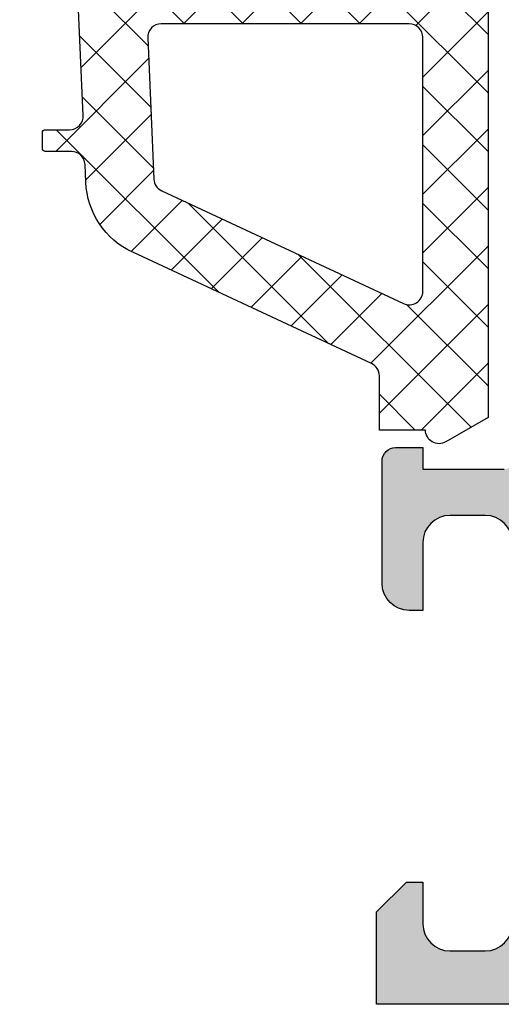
# Model space of a CAD drawing. Header units: millimetres. Extents: x 247761 to 294611, y 172579 to 236863.
# Tile 486 of 596: x 262377 to 262395, y 198208 to 198244. Entities that reach past the tile are written whole.
import ezdxf

# ---------------------------------------------------------------- set-up
doc = ezdxf.new("R2010")
doc.units = ezdxf.units.MM
doc.layers.add('FASÁDA DETAILNÍ', color=4, linetype='Continuous')
doc.layers.add('NOVA', color=240, linetype='Continuous')

# ---------------------------------------------------------------- blocks, each defined once
blk = doc.blocks.new('A$C69D17D4D')
at = {"layer": 'FASÁDA DETAILNÍ'}
h = blk.add_hatch(dxfattribs=at)
h.set_pattern_fill('ANSI37', color=256, scale=0.48, angle=270, style=0)
h.set_pattern_definition([(315, (-12254.48946601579, 24886.81811234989), (1.077630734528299, 1.077630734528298), []), (44.99999999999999, (-12254.48946601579, 24886.81811234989), (-1.077630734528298, 1.077630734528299), [])])
edge = h.paths.add_edge_path(flags=16)
edge.add_line((-12253.82517201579, 24890.2193893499), (-12252.43231801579, 24890.1196453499))
edge.add_arc((-12252.38946052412, 24890.71811226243), 0.599999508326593, 265.9039194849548, 360.0000083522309)
edge.add_arc((-12252.38946052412, 24890.71811243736), 0.5999995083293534, 359.9999916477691, 454.0960805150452)
edge.add_line((-12252.43231801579, 24891.3165793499), (-12253.82517201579, 24891.21683534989))
edge.add_arc((-12253.78945753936, 24890.7181123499), 0.5000001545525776, 94.09606440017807, 265.9039355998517)
edge = h.paths.add_edge_path(flags=16)
edge.add_arc((-12256.98946564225, 24892.31810897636), 0.4999996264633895, 269.9999571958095, 360.0000428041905)
edge.add_line((-12256.48946601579, 24892.31810934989), (-12256.48946601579, 24895.91179434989))
edge.add_arc((-12256.98946634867, 24895.9117943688), 0.5000003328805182, 359.9999978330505, 473.2180266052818)
edge.add_line((-12257.18658201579, 24896.3713003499), (-12263.51768401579, 24893.65542234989))
edge.add_arc((-12263.32056809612, 24893.19591700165), 0.4999998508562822, 113.218081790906, 182.5001106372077)
edge.add_line((-12263.82009201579, 24893.1741063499), (-12263.78176601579, 24892.29629934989))
edge.add_arc((-12263.28224240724, 24892.31810883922), 0.4999994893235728, 182.4999791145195, 270.0000448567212)
edge.add_line((-12263.28224201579, 24891.81810934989), (-12256.98946601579, 24891.81810934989))
edge = h.paths.add_edge_path(flags=16)
edge.add_line((-12262.39762801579, 24866.7641903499), (-12253.50077501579, 24862.61552034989))
edge.add_arc((-12253.28946587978, 24863.06867409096), 0.4999998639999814, 244.9999920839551, 360.0000296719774)
edge.add_line((-12252.78946601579, 24863.0686743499), (-12252.78946601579, 24872.4181093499))
edge.add_arc((-12253.28946564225, 24872.41810972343), 0.4999996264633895, 359.9999571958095, 450.0000428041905)
edge.add_line((-12253.28946601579, 24872.9181093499), (-12262.41338901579, 24872.9181093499))
edge.add_arc((-12262.41338884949, 24872.41810928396), 0.5000000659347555, 90.00001905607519, 182.5000272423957)
edge.add_line((-12262.91291301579, 24872.39629934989), (-12262.68584301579, 24867.1955353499))
edge.add_arc((-12262.18631760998, 24867.2173450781), 0.5000012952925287, 182.4999974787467, 244.9999080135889)
edge = h.paths.add_edge_path(flags=16)
edge.add_arc((-12253.28946564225, 24875.61810897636), 0.4999996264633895, 269.9999571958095, 360.0000428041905)
edge.add_line((-12252.78946601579, 24875.61810934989), (-12252.78946601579, 24882.81810934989))
edge.add_arc((-12253.28946564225, 24882.81810972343), 0.4999996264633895, 359.9999571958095, 450.0000428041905)
edge.add_line((-12253.28946601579, 24883.31810934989), (-12254.48946601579, 24883.31810934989))
edge.add_arc((-12254.48946750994, 24885.31810785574), 1.99999850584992, 179.9999571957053, 270.0000428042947, ccw=False)
edge.add_line((-12256.48946601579, 24885.31810934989), (-12256.48946601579, 24889.11810934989))
edge.add_arc((-12256.98946564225, 24889.11810972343), 0.4999996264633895, 359.9999571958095, 450.0000428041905)
edge.add_line((-12256.98946601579, 24889.61810934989), (-12263.14252701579, 24889.61810934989))
edge.add_arc((-12263.14252684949, 24889.11810928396), 0.5000000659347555, 90.00001905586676, 182.5000272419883)
edge.add_line((-12263.64205101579, 24889.09629934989), (-12263.40191601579, 24883.59629934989))
edge.add_arc((-12262.90239240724, 24883.61810883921), 0.4999994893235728, 182.4999791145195, 270.0000448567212)
edge.add_line((-12262.90239201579, 24883.11810934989), (-12257.58946601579, 24883.11810934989))
edge.add_arc((-12257.58946601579, 24882.01810934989), 1.099999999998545, -90, 90, ccw=False)
edge.add_line((-12257.58946601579, 24880.9181093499), (-12262.76267701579, 24880.9181093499))
edge.add_arc((-12262.76267684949, 24880.41810928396), 0.5000000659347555, 90.00001905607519, 182.5000272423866)
edge.add_line((-12263.26220101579, 24880.39629934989), (-12263.05262801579, 24875.59629934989))
edge.add_arc((-12262.55310440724, 24875.61810883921), 0.49999948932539, 182.4999791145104, 270.0000448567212)
edge.add_line((-12262.55310401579, 24875.11810934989), (-12253.28946601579, 24875.11810934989))
edge = h.paths.add_edge_path()
edge.add_line((-12254.67592301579, 24860.40505634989), (-12263.46378901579, 24864.50290534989))
edge.add_ellipse((-12262.19593152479, 24867.22183071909), major_axis=(-3.000002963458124, 0), ratio=1, start_angle=2.5000588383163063, end_angle=64.99996937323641, ccw=False)
edge.add_line((-12265.19307901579, 24867.09096934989), (-12265.22141301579, 24867.73991934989))
edge.add_ellipse((-12265.72093662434, 24867.71810986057), major_axis=(-0.4999994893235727, 0), ratio=1, start_angle=182.4999791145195, end_angle=270.0000448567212)
edge.add_line((-12265.72093701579, 24868.21810934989), (-12266.68946601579, 24868.21810934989))
edge.add_ellipse((-12266.6894660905, 24868.31810927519), major_axis=(-0.09999992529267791, 0), ratio=1, start_angle=-4.280335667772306e-05, end_angle=90.00004280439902, ccw=False)
edge.add_line((-12266.78946601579, 24868.31810934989), (-12266.78946601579, 24868.9181093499))
edge.add_ellipse((-12266.6894660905, 24868.9181094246), major_axis=(-0.09999992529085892, 0), ratio=1, start_angle=-90.00004280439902, end_angle=4.280335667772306e-05, ccw=False)
edge.add_line((-12266.68946601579, 24869.01810934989), (-12265.78642801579, 24869.01810934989))
edge.add_ellipse((-12265.78642818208, 24869.51810941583), major_axis=(-0.5000000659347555, 0), ratio=1, start_angle=90.00001905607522, end_angle=182.5000272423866)
edge.add_line((-12265.28690401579, 24869.5399193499), (-12265.68074201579, 24878.4402133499))
edge.add_ellipse((-12266.18025329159, 24878.41810924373), major_axis=(-0.5000001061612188, 0), ratio=1, start_angle=182.533769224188, end_angle=270.000082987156)
edge.add_line((-12266.18025401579, 24878.9181093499), (-12266.78946601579, 24878.9181093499))
edge.add_ellipse((-12266.78946609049, 24879.01810927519), major_axis=(-0.09999992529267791, 0), ratio=1, start_angle=-4.280335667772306e-05, end_angle=90.00004280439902, ccw=False)
edge.add_line((-12266.88946601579, 24879.01810934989), (-12266.88946601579, 24879.61810934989))
edge.add_ellipse((-12266.78946609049, 24879.6181094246), major_axis=(-0.0999999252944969, 0), ratio=1, start_angle=-90.00004280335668, end_angle=4.280335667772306e-05, ccw=False)
edge.add_line((-12266.78946601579, 24879.71810934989), (-12266.25990401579, 24879.71810934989))
edge.add_ellipse((-12266.25990371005, 24880.21810984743), major_axis=(-0.5000004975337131, 0), ratio=1, start_angle=89.99996496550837, end_angle=182.5336979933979)
edge.add_line((-12265.76039201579, 24880.24021334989), (-12266.27104801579, 24891.7804383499))
edge.add_ellipse((-12266.77057261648, 24891.75862881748), major_axis=(-0.5000004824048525, 0), ratio=1, start_angle=182.4999790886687, end_angle=273.2170573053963)
edge.add_line((-12266.79863201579, 24892.2578413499), (-12271.93237501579, 24891.96927834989))
edge.add_ellipse((-12271.81681959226, 24891.55886034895), major_axis=(-0.4263754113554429, 0), ratio=1, start_angle=-74.27514552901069, end_angle=69.24102762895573)
edge.add_line((-12271.96794301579, 24891.16016534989), (-12271.73534001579, 24891.1614053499))
edge.add_line((-12271.73534001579, 24891.1614053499), (-12269.85276101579, 24891.45954334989))
edge.add_line((-12269.85276101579, 24891.45954334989), (-12267.00347601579, 24891.05911734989))
edge.add_ellipse((-12267.04522661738, 24890.76203675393), major_axis=(-0.2999999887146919, 0), ratio=1, start_angle=145.4022536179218, end_angle=262.00025595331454, ccw=False)
edge.add_ellipse((-12269.26779770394, 24892.2951501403), major_axis=(-3.00004793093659, 0), ratio=1, start_angle=71.99157541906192, end_angle=145.4023587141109, ccw=False)
edge.add_line((-12270.19528301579, 24889.44207134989), (-12272.45017401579, 24890.0756473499))
edge.add_ellipse((-12272.2892444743, 24890.85085985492), major_axis=(-0.7917403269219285, 0), ratio=1, start_angle=6.798346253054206, end_angle=78.27231020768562, ccw=False)
edge.add_line((-12273.07541801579, 24890.75713734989), (-12273.07663901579, 24891.81534734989))
edge.add_ellipse((-12271.89755279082, 24891.68622310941), major_axis=(-1.18613548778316, 0), ratio=1, start_angle=288.6555764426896, end_angle=353.7503218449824, ccw=False)
edge.add_line((-12272.27697201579, 24892.81003734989), (-12269.03563201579, 24893.90437034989))
edge.add_line((-12269.03563201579, 24893.90437034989), (-12260.98583701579, 24896.79414834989))
edge.add_line((-12260.98583701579, 24896.79414834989), (-12251.08796001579, 24901.12695734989))
edge.add_ellipse((-12250.88968994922, 24900.66794836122), major_axis=(-0.5000002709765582, 0), ratio=1, start_angle=180.0665763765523, end_angle=293.36204948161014, ccw=False)
edge.add_line((-12250.38969001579, 24900.6685293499), (-12250.38905501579, 24900.12182834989))
edge.add_ellipse((-12250.88905512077, 24900.12124807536), major_axis=(-0.5000004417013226, 0), ratio=1, start_angle=113.9208245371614, end_angle=180.0664945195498, ccw=False)
edge.add_line((-12250.68631801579, 24899.66419434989), (-12253.89032101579, 24898.2624383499))
edge.add_ellipse((-12253.48946667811, 24897.34629727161), major_axis=(-0.9999993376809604, 0), ratio=1, start_angle=-66.36838527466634, end_angle=5.281039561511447e-05)
edge.add_line((-12254.48946601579, 24897.34629634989), (-12254.48946601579, 24892.1183543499))
edge.add_line((-12254.48946601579, 24892.1183543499), (-12252.68998701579, 24892.1183453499))
edge.add_line((-12252.68998701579, 24892.1183453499), (-12252.55204501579, 24892.63314634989))
edge.add_ellipse((-12252.2748909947, 24892.51838109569), major_axis=(-0.2999756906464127, 0), ratio=1, start_angle=247.49643330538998, end_angle=337.5062997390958, ccw=False)
edge.add_line((-12252.16007801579, 24892.7955153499), (-12250.88995101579, 24891.94634834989))
edge.add_ellipse((-12251.38967178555, 24891.08048416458), major_axis=(-0.9997207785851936, 0), ratio=1, start_angle=179.9923881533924, end_angle=240.00923930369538, ccw=False)
edge.add_line((-12250.38995101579, 24891.08035134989), (-12250.38998201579, 24890.35599034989))
edge.add_ellipse((-12251.38971984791, 24890.35619840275), major_axis=(-0.9997378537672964, 0), ratio=1, start_angle=119.99132494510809, end_angle=179.9880763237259, ccw=False)
edge.add_line((-12250.88998201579, 24889.4903243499), (-12252.16007801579, 24888.6411573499))
edge.add_ellipse((-12252.27488990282, 24888.91830484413), major_axis=(-0.2999875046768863, 0), ratio=1, start_angle=22.498603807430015, end_angle=112.50240617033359, ccw=False)
edge.add_line((-12252.55204501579, 24888.8035113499), (-12252.69001701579, 24889.31832734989))
edge.add_line((-12252.69001701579, 24889.31832734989), (-12254.48946601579, 24889.31833534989))
edge.add_line((-12254.48946601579, 24889.31833534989), (-12254.48946601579, 24886.1181083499))
edge.add_ellipse((-12254.18946623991, 24886.11810812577), major_axis=(-0.2999997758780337, 0), ratio=1, start_angle=-4.280474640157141e-05, end_angle=90.00004280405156)
edge.add_line((-12254.18946601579, 24885.81810834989), (-12250.88947001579, 24885.81810834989))
edge.add_ellipse((-12250.88946964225, 24885.31810872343), major_axis=(-0.4999996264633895, 0), ratio=1, start_angle=179.9999571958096, end_angle=270.0000428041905, ccw=False)
edge.add_line((-12250.38947001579, 24885.31810834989), (-12250.38947001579, 24858.42048634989))
edge.add_line((-12250.38947001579, 24858.42048634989), (-12251.93986201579, 24857.5253683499))
edge.add_ellipse((-12252.18986210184, 24857.95838090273), major_axis=(-0.4999999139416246, 0), ratio=1, start_angle=6.335059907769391e-05, end_angle=120.0000170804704, ccw=False)
edge.add_line((-12252.68986201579, 24857.95838034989), (-12254.38723301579, 24857.95838034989))
edge.add_line((-12254.38723301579, 24857.95838034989), (-12254.38723301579, 24859.95190234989))
edge.add_ellipse((-12254.88723327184, 24859.95190269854), major_axis=(-0.500000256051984, 0), ratio=1, start_angle=179.9999600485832, end_angle=244.9998714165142)
h = blk.add_hatch(dxfattribs=at)
h.set_pattern_fill('ANSI37', color=256, scale=0.48, angle=270, style=0)
h.set_pattern_definition([(315, (-12254.4894658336, 24886.81811234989), (1.077630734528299, 1.077630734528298), []), (44.99999999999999, (-12254.4894658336, 24886.81811234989), (-1.077630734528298, 1.077630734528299), [])])
edge = h.paths.add_edge_path(flags=16)
edge.add_line((-12253.8251718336, 24890.2193893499), (-12252.4323178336, 24890.1196453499))
edge.add_arc((-12252.38946034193, 24890.71811226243), 0.599999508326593, 265.9039194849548, 360.0000083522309)
edge.add_arc((-12252.38946034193, 24890.71811243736), 0.5999995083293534, 359.9999916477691, 454.0960805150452)
edge.add_line((-12252.4323178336, 24891.3165793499), (-12253.8251718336, 24891.21683534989))
edge.add_arc((-12253.78945735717, 24890.7181123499), 0.5000001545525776, 94.09606440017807, 265.9039355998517)
edge = h.paths.add_edge_path(flags=16)
edge.add_arc((-12256.98946546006, 24892.31810897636), 0.4999996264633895, 269.9999571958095, 360.0000428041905)
edge.add_line((-12256.4894658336, 24892.31810934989), (-12256.4894658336, 24895.91179434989))
edge.add_arc((-12256.98946616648, 24895.9117943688), 0.5000003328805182, 359.9999978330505, 473.2180266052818)
edge.add_line((-12257.1865818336, 24896.3713003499), (-12263.5176838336, 24893.65542234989))
edge.add_arc((-12263.32056791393, 24893.19591700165), 0.4999998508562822, 113.218081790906, 182.5001106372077)
edge.add_line((-12263.8200918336, 24893.1741063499), (-12263.7817658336, 24892.29629934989))
edge.add_arc((-12263.28224222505, 24892.31810883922), 0.4999994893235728, 182.4999791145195, 270.0000448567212)
edge.add_line((-12263.2822418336, 24891.81810934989), (-12256.9894658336, 24891.81810934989))
edge = h.paths.add_edge_path(flags=16)
edge.add_line((-12262.3976278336, 24866.7641903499), (-12253.5007748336, 24862.61552034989))
edge.add_arc((-12253.2894656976, 24863.06867409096), 0.4999998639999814, 244.9999920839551, 360.0000296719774)
edge.add_line((-12252.7894658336, 24863.0686743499), (-12252.7894658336, 24872.4181093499))
edge.add_arc((-12253.28946546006, 24872.41810972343), 0.4999996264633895, 359.9999571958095, 450.0000428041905)
edge.add_line((-12253.2894658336, 24872.9181093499), (-12262.4133888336, 24872.9181093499))
edge.add_arc((-12262.4133886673, 24872.41810928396), 0.5000000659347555, 90.00001905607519, 182.5000272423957)
edge.add_line((-12262.9129128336, 24872.39629934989), (-12262.6858428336, 24867.1955353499))
edge.add_arc((-12262.18631742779, 24867.2173450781), 0.5000012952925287, 182.4999974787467, 244.9999080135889)
edge = h.paths.add_edge_path(flags=16)
edge.add_arc((-12253.28946546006, 24875.61810897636), 0.4999996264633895, 269.9999571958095, 360.0000428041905)
edge.add_line((-12252.7894658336, 24875.61810934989), (-12252.7894658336, 24882.81810934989))
edge.add_arc((-12253.28946546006, 24882.81810972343), 0.4999996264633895, 359.9999571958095, 450.0000428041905)
edge.add_line((-12253.2894658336, 24883.31810934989), (-12254.4894658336, 24883.31810934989))
edge.add_arc((-12254.48946732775, 24885.31810785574), 1.99999850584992, 179.9999571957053, 270.0000428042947, ccw=False)
edge.add_line((-12256.4894658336, 24885.31810934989), (-12256.4894658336, 24889.11810934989))
edge.add_arc((-12256.98946546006, 24889.11810972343), 0.4999996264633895, 359.9999571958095, 450.0000428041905)
edge.add_line((-12256.9894658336, 24889.61810934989), (-12263.1425268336, 24889.61810934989))
edge.add_arc((-12263.1425266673, 24889.11810928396), 0.5000000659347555, 90.00001905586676, 182.5000272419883)
edge.add_line((-12263.6420508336, 24889.09629934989), (-12263.4019158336, 24883.59629934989))
edge.add_arc((-12262.90239222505, 24883.61810883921), 0.4999994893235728, 182.4999791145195, 270.0000448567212)
edge.add_line((-12262.9023918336, 24883.11810934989), (-12257.5894658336, 24883.11810934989))
edge.add_arc((-12257.5894658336, 24882.01810934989), 1.099999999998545, -90, 90, ccw=False)
edge.add_line((-12257.5894658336, 24880.9181093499), (-12262.7626768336, 24880.9181093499))
edge.add_arc((-12262.7626766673, 24880.41810928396), 0.5000000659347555, 90.00001905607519, 182.5000272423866)
edge.add_line((-12263.2622008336, 24880.39629934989), (-12263.0526278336, 24875.59629934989))
edge.add_arc((-12262.55310422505, 24875.61810883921), 0.49999948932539, 182.4999791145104, 270.0000448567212)
edge.add_line((-12262.5531038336, 24875.11810934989), (-12253.2894658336, 24875.11810934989))
edge = h.paths.add_edge_path()
edge.add_line((-12254.6759228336, 24860.40505634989), (-12263.4637888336, 24864.50290534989))
edge.add_ellipse((-12262.1959313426, 24867.22183071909), major_axis=(-3.000002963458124, 0), ratio=1, start_angle=2.5000588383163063, end_angle=64.99996937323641, ccw=False)
edge.add_line((-12265.1930788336, 24867.09096934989), (-12265.2214128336, 24867.73991934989))
edge.add_ellipse((-12265.72093644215, 24867.71810986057), major_axis=(-0.4999994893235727, 0), ratio=1, start_angle=182.4999791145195, end_angle=270.0000448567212)
edge.add_line((-12265.7209368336, 24868.21810934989), (-12266.6894658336, 24868.21810934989))
edge.add_ellipse((-12266.68946590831, 24868.31810927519), major_axis=(-0.09999992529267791, 0), ratio=1, start_angle=-4.280335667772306e-05, end_angle=90.00004280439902, ccw=False)
edge.add_line((-12266.7894658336, 24868.31810934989), (-12266.7894658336, 24868.9181093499))
edge.add_ellipse((-12266.68946590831, 24868.9181094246), major_axis=(-0.09999992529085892, 0), ratio=1, start_angle=-90.00004280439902, end_angle=4.280335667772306e-05, ccw=False)
edge.add_line((-12266.6894658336, 24869.01810934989), (-12265.7864278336, 24869.01810934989))
edge.add_ellipse((-12265.78642799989, 24869.51810941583), major_axis=(-0.5000000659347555, 0), ratio=1, start_angle=90.00001905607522, end_angle=182.5000272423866)
edge.add_line((-12265.2869038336, 24869.5399193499), (-12265.6807418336, 24878.4402133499))
edge.add_ellipse((-12266.1802531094, 24878.41810924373), major_axis=(-0.5000001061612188, 0), ratio=1, start_angle=182.533769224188, end_angle=270.000082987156)
edge.add_line((-12266.1802538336, 24878.9181093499), (-12266.7894658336, 24878.9181093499))
edge.add_ellipse((-12266.7894659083, 24879.01810927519), major_axis=(-0.09999992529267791, 0), ratio=1, start_angle=-4.280335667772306e-05, end_angle=90.00004280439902, ccw=False)
edge.add_line((-12266.8894658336, 24879.01810934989), (-12266.8894658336, 24879.61810934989))
edge.add_ellipse((-12266.7894659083, 24879.6181094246), major_axis=(-0.0999999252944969, 0), ratio=1, start_angle=-90.00004280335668, end_angle=4.280335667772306e-05, ccw=False)
edge.add_line((-12266.7894658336, 24879.71810934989), (-12266.2599038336, 24879.71810934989))
edge.add_ellipse((-12266.25990352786, 24880.21810984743), major_axis=(-0.5000004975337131, 0), ratio=1, start_angle=89.99996496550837, end_angle=182.5336979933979)
edge.add_line((-12265.7603918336, 24880.24021334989), (-12266.2710478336, 24891.7804383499))
edge.add_ellipse((-12266.77057243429, 24891.75862881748), major_axis=(-0.5000004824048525, 0), ratio=1, start_angle=182.4999790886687, end_angle=273.2170573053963)
edge.add_line((-12266.7986318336, 24892.2578413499), (-12271.9323748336, 24891.96927834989))
edge.add_ellipse((-12271.81681941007, 24891.55886034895), major_axis=(-0.4263754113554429, 0), ratio=1, start_angle=-74.27514552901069, end_angle=69.24102762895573)
edge.add_line((-12271.9679428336, 24891.16016534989), (-12271.7353398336, 24891.1614053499))
edge.add_line((-12271.7353398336, 24891.1614053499), (-12269.8527608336, 24891.45954334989))
edge.add_line((-12269.8527608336, 24891.45954334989), (-12267.0034758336, 24891.05911734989))
edge.add_ellipse((-12267.04522643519, 24890.76203675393), major_axis=(-0.2999999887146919, 0), ratio=1, start_angle=145.4022536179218, end_angle=262.00025595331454, ccw=False)
edge.add_ellipse((-12269.26779752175, 24892.2951501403), major_axis=(-3.00004793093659, 0), ratio=1, start_angle=71.99157541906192, end_angle=145.4023587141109, ccw=False)
edge.add_line((-12270.1952828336, 24889.44207134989), (-12272.4501738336, 24890.0756473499))
edge.add_ellipse((-12272.28924429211, 24890.85085985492), major_axis=(-0.7917403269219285, 0), ratio=1, start_angle=6.798346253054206, end_angle=78.27231020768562, ccw=False)
edge.add_line((-12273.0754178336, 24890.75713734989), (-12273.0766388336, 24891.81534734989))
edge.add_ellipse((-12271.89755260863, 24891.68622310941), major_axis=(-1.18613548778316, 0), ratio=1, start_angle=288.6555764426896, end_angle=353.7503218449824, ccw=False)
edge.add_line((-12272.2769718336, 24892.81003734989), (-12269.0356318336, 24893.90437034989))
edge.add_line((-12269.0356318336, 24893.90437034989), (-12260.9858368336, 24896.79414834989))
edge.add_line((-12260.9858368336, 24896.79414834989), (-12251.0879598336, 24901.12695734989))
edge.add_ellipse((-12250.88968976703, 24900.66794836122), major_axis=(-0.5000002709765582, 0), ratio=1, start_angle=180.0665763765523, end_angle=293.36204948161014, ccw=False)
edge.add_line((-12250.3896898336, 24900.6685293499), (-12250.3890548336, 24900.12182834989))
edge.add_ellipse((-12250.88905493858, 24900.12124807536), major_axis=(-0.5000004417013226, 0), ratio=1, start_angle=113.9208245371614, end_angle=180.0664945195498, ccw=False)
edge.add_line((-12250.6863178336, 24899.66419434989), (-12253.8903208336, 24898.2624383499))
edge.add_ellipse((-12253.48946649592, 24897.34629727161), major_axis=(-0.9999993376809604, 0), ratio=1, start_angle=-66.36838527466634, end_angle=5.281039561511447e-05)
edge.add_line((-12254.4894658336, 24897.34629634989), (-12254.4894658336, 24892.1183543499))
edge.add_line((-12254.4894658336, 24892.1183543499), (-12252.6899868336, 24892.1183453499))
edge.add_line((-12252.6899868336, 24892.1183453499), (-12252.5520448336, 24892.63314634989))
edge.add_ellipse((-12252.27489081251, 24892.51838109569), major_axis=(-0.2999756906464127, 0), ratio=1, start_angle=247.49643330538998, end_angle=337.5062997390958, ccw=False)
edge.add_line((-12252.1600778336, 24892.7955153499), (-12250.8899508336, 24891.94634834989))
edge.add_ellipse((-12251.38967160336, 24891.08048416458), major_axis=(-0.9997207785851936, 0), ratio=1, start_angle=179.9923881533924, end_angle=240.00923930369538, ccw=False)
edge.add_line((-12250.3899508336, 24891.08035134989), (-12250.3899818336, 24890.35599034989))
edge.add_ellipse((-12251.38971966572, 24890.35619840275), major_axis=(-0.9997378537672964, 0), ratio=1, start_angle=119.99132494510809, end_angle=179.9880763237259, ccw=False)
edge.add_line((-12250.8899818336, 24889.4903243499), (-12252.1600778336, 24888.6411573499))
edge.add_ellipse((-12252.27488972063, 24888.91830484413), major_axis=(-0.2999875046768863, 0), ratio=1, start_angle=22.498603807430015, end_angle=112.50240617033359, ccw=False)
edge.add_line((-12252.5520448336, 24888.8035113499), (-12252.6900168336, 24889.31832734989))
edge.add_line((-12252.6900168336, 24889.31832734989), (-12254.4894658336, 24889.31833534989))
edge.add_line((-12254.4894658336, 24889.31833534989), (-12254.4894658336, 24886.1181083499))
edge.add_ellipse((-12254.18946605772, 24886.11810812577), major_axis=(-0.2999997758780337, 0), ratio=1, start_angle=-4.280474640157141e-05, end_angle=90.00004280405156)
edge.add_line((-12254.1894658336, 24885.81810834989), (-12250.8894698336, 24885.81810834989))
edge.add_ellipse((-12250.88946946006, 24885.31810872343), major_axis=(-0.4999996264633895, 0), ratio=1, start_angle=179.9999571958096, end_angle=270.0000428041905, ccw=False)
edge.add_line((-12250.3894698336, 24885.31810834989), (-12250.3894698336, 24858.42048634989))
edge.add_line((-12250.3894698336, 24858.42048634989), (-12251.9398618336, 24857.5253683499))
edge.add_ellipse((-12252.18986191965, 24857.95838090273), major_axis=(-0.4999999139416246, 0), ratio=1, start_angle=6.335059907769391e-05, end_angle=120.0000170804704, ccw=False)
edge.add_line((-12252.6898618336, 24857.95838034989), (-12254.3872328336, 24857.95838034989))
edge.add_line((-12254.3872328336, 24857.95838034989), (-12254.3872328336, 24859.95190234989))
edge.add_ellipse((-12254.88723308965, 24859.95190269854), major_axis=(-0.500000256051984, 0), ratio=1, start_angle=179.9999600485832, end_angle=244.9998714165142)
h = blk.add_hatch(dxfattribs=at)
h.set_pattern_fill('LINIE', color=256, scale=1.2, angle=90, style=0)
h.set_pattern_definition([(90, (19.28296211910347, -0.6246130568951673), (-1.2, 7.347638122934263e-17), [])])
edge = h.paths.add_edge_path()
edge.add_arc((-12248.18027634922, 24896.40802904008), 0.2999999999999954, -89.99792470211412, 0.0020752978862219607, ccw=False)
edge.add_line((-12248.18026548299, 24896.10802904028), (-12248.9905968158, 24896.10800041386))
edge.add_arc((-12248.99058138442, 24895.608003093), 0.4999973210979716, 90.00176831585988, 180.0023822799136)
edge.add_line((-12249.49057870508, 24895.60798230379), (-12249.49189925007, 24894.76691005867))
edge.add_arc((-12249.69189925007, 24894.76691005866), 0.1999999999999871, -89.99999999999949, 5.115907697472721e-13, ccw=False)
edge.add_line((-12249.69189925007, 24894.56691005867), (-12253.79189925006, 24894.56691005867))
edge.add_arc((-12253.79189925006, 24894.06691005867), 0.5000000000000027, 89.99999999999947, 179.9999999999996)
edge.add_line((-12254.29189925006, 24894.06691005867), (-12254.29189925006, 24893.23616083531))
edge.add_arc((-12253.29189925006, 24893.23616083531), 0.9999999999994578, 180.0000000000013, 254.9999999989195)
edge.add_line((-12253.55071829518, 24892.27023500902), (-12252.79189925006, 24892.06691005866))
edge.add_line((-12252.79189925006, 24892.06691005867), (-12252.79189925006, 24893.06691005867))
edge.add_line((-12252.79189925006, 24893.06691005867), (-12250.49189925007, 24893.06691005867))
edge.add_arc((-12250.49360849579, 24892.06278357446), 1.004127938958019, 0.23408772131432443, 89.90246998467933, ccw=False)
edge.add_line((-12249.48948893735, 24892.06688602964), (-12249.48948893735, 24889.06700767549))
edge.add_arc((-12250.49360828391, 24889.07103603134), 1.004127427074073, 270.09751797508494, 359.7701403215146, ccw=False)
edge.add_line((-12250.49189925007, 24888.06691005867), (-12252.79189925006, 24888.06691005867))
edge.add_line((-12252.79189925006, 24888.06691005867), (-12252.79189925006, 24889.06691005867))
edge.add_line((-12252.79189925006, 24889.06691005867), (-12253.55071829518, 24888.86358510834))
edge.add_arc((-12253.29189925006, 24887.89765928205), 1.000000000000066, 105.0000000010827, 179.9999999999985)
edge.add_line((-12254.29189925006, 24887.89765928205), (-12254.29189925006, 24887.06691005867))
edge.add_arc((-12253.79189925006, 24887.06691005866), 0.4999999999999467, 180, 270)
edge.add_line((-12253.79189925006, 24886.56691005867), (-12249.69189925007, 24886.56691005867))
edge.add_arc((-12249.69362780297, 24886.36273696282), 0.2041804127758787, 1.1558689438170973, 89.51493893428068, ccw=False)
edge.add_line((-12249.48948893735, 24886.36685576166), (-12249.48946601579, 24860.52548895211))
edge.add_arc((-12248.98946869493, 24860.52550438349), 0.4999973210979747, 180.0017683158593, 270.002382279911)
edge.add_line((-12248.98944790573, 24860.02550706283), (-12248.17911657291, 24860.02553568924))
edge.add_arc((-12248.17910570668, 24859.72553568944), 0.299999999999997, 0.0020752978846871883, 90.00207529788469, ccw=False)
edge.add_line((-12247.87910570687, 24859.72554655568), (-12247.87935072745, 24857.32554816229))
edge.add_arc((-12247.37935475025, 24857.32556363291), 0.499995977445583, 180.0017728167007, 270.0023777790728)
edge.add_line((-12247.37933400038, 24856.8255676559), (-12243.90279250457, 24856.82569430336))
edge.add_arc((-12244.04513900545, 24857.81550722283), 0.99999607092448, 278.1836833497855, 392.7290913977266)
edge.add_line((-12243.20390593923, 24858.35617261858), (-12244.52245836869, 24860.63978170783))
edge.add_arc((-12244.08945470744, 24860.88979736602), 0.5000000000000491, 180.0021352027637, 210.0020718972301, ccw=False)
edge.add_line((-12244.58945470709, 24860.88977873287), (-12244.59054101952, 24895.24404748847))
edge.add_arc((-12244.09054101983, 24895.24406507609), 0.5000000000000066, 150.0020786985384, 180.0020153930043, ccw=False)
edge.add_line((-12244.52356279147, 24895.49404936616), (-12243.20517579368, 24897.77775396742))
edge.add_arc((-12244.04644802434, 24898.31835842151), 0.9999960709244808, 327.2750591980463, 441.8204672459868)
edge.add_line((-12243.90417322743, 24899.30818165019), (-12247.38071472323, 24899.30805500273))
edge.add_arc((-12247.38069925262, 24898.80805902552), 0.4999959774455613, 90.0017728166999, 180.0023777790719)
edge.add_line((-12247.88069522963, 24898.80803827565), (-12247.88027634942, 24896.40803990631))
edge = h.paths.add_edge_path(flags=16)
edge.add_line((-12247.69000074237, 24872.21691630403), (-12246.39000663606, 24872.21691630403))
edge.add_arc((-12246.3900029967, 24871.71691994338), 0.4999963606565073, -0.00041704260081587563, 90.0004170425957, ccw=False)
edge.add_line((-12245.89000663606, 24871.71691630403), (-12245.89000663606, 24862.86692240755))
edge.add_arc((-12246.3900029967, 24862.86691876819), 0.4999963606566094, -90.00041704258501, 0.0004170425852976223, ccw=False)
edge.add_line((-12246.39000663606, 24862.36692240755), (-12247.69000074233, 24862.36692240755))
edge.add_arc((-12247.69001731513, 24862.86692240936), 0.5000000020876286, 180.0000002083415, 270.0018991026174, ccw=False)
edge.add_line((-12248.19001731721, 24862.86692240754), (-12248.19001731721, 24871.71691630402))
edge.add_arc((-12247.69001731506, 24871.71691630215), 0.5000000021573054, 89.99810091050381, 179.9999997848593, ccw=False)
edge = h.paths.add_edge_path(flags=16)
edge.add_arc((-12247.6900173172, 24882.41692240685), 0.4999999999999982, 89.99999999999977, 180.000000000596, ccw=False)
edge.add_line((-12247.6900173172, 24882.91692240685), (-12246.39000663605, 24882.91692240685))
edge.add_arc((-12246.39000663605, 24882.41692240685), 0.4999999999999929, -5.965148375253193e-10, 89.99999999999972, ccw=False)
edge.add_line((-12245.89000663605, 24882.41692240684), (-12245.89000663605, 24873.71691630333))
edge.add_arc((-12246.39000663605, 24873.71691630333), 0.5000000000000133, 270.0000000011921, 359.99999999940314, ccw=False)
edge.add_line((-12246.39000663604, 24873.21691630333), (-12247.69001731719, 24873.21691630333))
edge.add_arc((-12247.6900173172, 24873.71691630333), 0.5000000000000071, 180.0000000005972, 270.0000000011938, ccw=False)
edge.add_line((-12248.1900173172, 24873.71691630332), (-12248.1900173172, 24882.41692240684))
edge = h.paths.add_edge_path(flags=16)
edge.add_arc((-12246.3900029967, 24884.41691876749), 0.4999963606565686, -90.00041704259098, 0.0004170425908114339, ccw=False)
edge.add_line((-12246.39000663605, 24883.91692240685), (-12247.69000074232, 24883.91692240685))
edge.add_arc((-12247.69001731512, 24884.41692240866), 0.5000000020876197, 180.0000002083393, 270.0018991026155, ccw=False)
edge.add_line((-12248.1900173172, 24884.41692240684), (-12248.1900173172, 24893.26693156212))
edge.add_arc((-12247.69003257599, 24893.26693156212), 0.4999847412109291, 89.99999999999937, 180.0000000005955, ccw=False)
edge.add_line((-12247.69003257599, 24893.76691630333), (-12246.39002189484, 24893.76691630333))
edge.add_arc((-12246.39002189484, 24893.26690104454), 0.5000152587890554, -5.949232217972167e-10, 90.00000000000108, ccw=False)
edge.add_line((-12245.89000663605, 24893.26690104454), (-12245.89000663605, 24884.41692240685))
h = blk.add_hatch(color=256, dxfattribs=at)
edge = h.paths.add_edge_path()
edge.add_arc((-12231.18959673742, 24856.93811970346), 0.1199999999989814, 270.0000000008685, 360.000000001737)
edge.add_line((-12231.06959673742, 24856.93811970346), (-12231.06959673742, 24859.69811770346))
edge.add_arc((-12230.76959673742, 24859.69811770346), 0.3000000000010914, 90, 180, ccw=False)
edge.add_line((-12230.76959673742, 24859.99811770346), (-12229.78962241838, 24859.99811770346))
edge.add_arc((-12229.78962241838, 24859.69811770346), 0.2999999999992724, 0, 90, ccw=False)
edge.add_line((-12229.48962241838, 24859.69811770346), (-12229.48962241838, 24857.81810670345))
edge.add_arc((-12229.41075532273, 24857.55056336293), 0.278925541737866, 106.4245945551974, 181.1628700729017)
edge.add_line((-12229.68962341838, 24857.54490270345), (-12229.68962341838, 24857.09130870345))
edge.add_arc((-12229.41078597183, 24857.08564029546), 0.2788950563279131, 178.835410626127, 253.5801235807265)
edge.add_line((-12229.48962241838, 24856.81811970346), (-12228.68944770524, 24856.81811970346))
edge.add_arc((-12228.68944770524, 24855.81811970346), 1, 0, 90, ccw=False)
edge.add_line((-12227.68944770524, 24855.81811970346), (-12227.68944770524, 24852.31811234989))
edge.add_arc((-12228.68946752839, 24852.31813217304), 1.000019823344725, 270.00113576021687, 359.9988642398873, ccw=False)
edge.add_line((-12228.68944770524, 24851.31811234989), (-12229.18944770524, 24851.31811234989))
edge.add_line((-12229.18944770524, 24851.31811234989), (-12229.18944770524, 24853.81811234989))
edge.add_arc((-12230.18949309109, 24853.81806696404), 1.0000453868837, 0.002600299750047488, 89.99739970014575)
edge.add_line((-12230.18944770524, 24854.81811234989), (-12231.48946601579, 24854.81811234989))
edge.add_arc((-12231.48941351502, 24853.81805984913), 1.00005250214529, 90.0030079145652, 179.996992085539)
edge.add_line((-12232.48946601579, 24853.81811234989), (-12232.48946601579, 24846.81811234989))
edge.add_arc((-12231.96434426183, 24846.31811234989), 0.7250881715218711, 136.4038161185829, 223.5961838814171)
edge.add_line((-12232.48946601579, 24845.81811234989), (-12232.48946601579, 24839.78402421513))
edge.add_arc((-12231.48941351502, 24839.7840767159), 1.000052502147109, 180.003007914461, 269.9969920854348)
edge.add_line((-12231.48946601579, 24838.78402421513), (-12230.18944770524, 24838.78402421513))
edge.add_arc((-12230.18949309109, 24839.78406960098), 1.000045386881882, 270.0026002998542, 359.99739970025)
edge.add_line((-12229.18944770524, 24839.78402421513), (-12229.18944770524, 24841.31811234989))
edge.add_line((-12229.18944770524, 24841.31811234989), (-12228.58944160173, 24841.31811234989))
edge.add_line((-12228.58944160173, 24841.31811234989), (-12227.48946601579, 24840.21810624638))
edge.add_line((-12227.48946601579, 24840.21810624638), (-12227.48946601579, 24836.81811234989))
edge.add_line((-12227.48946601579, 24836.81811234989), (-12254.48936683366, 24836.81811234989))
edge.add_line((-12254.48936683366, 24836.81811234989), (-12254.48936683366, 24840.21810624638))
edge.add_line((-12254.48936683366, 24840.21810624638), (-12253.38939124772, 24841.31811234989))
edge.add_line((-12253.38939124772, 24841.31811234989), (-12252.78938514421, 24841.31811234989))
edge.add_line((-12252.78938514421, 24841.31811234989), (-12252.78938514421, 24839.78402421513))
edge.add_arc((-12251.78933975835, 24839.78406960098), 1.0000453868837, 180.00260029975, 269.9973997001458)
edge.add_line((-12251.78938514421, 24838.78402421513), (-12250.48936683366, 24838.78402421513))
edge.add_arc((-12250.48941933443, 24839.7840767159), 1.00005250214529, 270.0030079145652, 359.996992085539)
edge.add_line((-12249.48936683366, 24839.78402421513), (-12249.48936683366, 24845.81811234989))
edge.add_arc((-12250.01448858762, 24846.31811234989), 0.7250881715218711, 316.4038161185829, 403.5961838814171)
edge.add_line((-12249.48936683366, 24846.81811234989), (-12249.48936683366, 24853.81811234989))
edge.add_arc((-12250.48941933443, 24853.81805984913), 1.000052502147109, 0.003007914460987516, 89.9969920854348)
edge.add_line((-12250.48936683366, 24854.81811234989), (-12251.78938514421, 24854.81811234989))
edge.add_arc((-12251.78933975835, 24853.81806696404), 1.000045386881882, 90.00260029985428, 179.99739970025)
edge.add_line((-12252.78938514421, 24853.81811234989), (-12252.78938514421, 24851.31811234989))
edge.add_line((-12252.78938514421, 24851.31811234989), (-12253.28938514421, 24851.31811234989))
edge.add_arc((-12253.28936532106, 24852.31813217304), 1.000019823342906, 180.0011357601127, 269.99886423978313, ccw=False)
edge.add_line((-12254.28938514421, 24852.31811234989), (-12254.28938514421, 24856.81811234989))
edge.add_arc((-12253.78939546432, 24856.81812267), 0.4999896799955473, 89.99881737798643, 180.0011826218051, ccw=False)
edge.add_line((-12253.78938514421, 24857.31811234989), (-12252.78938514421, 24857.31811234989))
edge.add_line((-12252.78938514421, 24857.31811234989), (-12252.78938514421, 24856.51810929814))
edge.add_line((-12252.78938514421, 24856.51810929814), (-12249.78936988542, 24856.51810929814))
edge.add_arc((-12249.78936719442, 24856.81811701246), 0.3000077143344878, 269.9994860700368, 360.0005139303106)
edge.add_arc((-12249.56819592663, 24857.08564029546), 0.2788950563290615, 286.4198764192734, 361.164589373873)
edge.add_line((-12249.28935848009, 24857.09130870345), (-12249.28935848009, 24857.54490270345))
edge.add_arc((-12249.56822657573, 24857.55056336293), 0.2789255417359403, 358.8371299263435, 433.5754054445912)
edge.add_line((-12249.48935948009, 24857.81810670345), (-12249.48935948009, 24859.69811770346))
edge.add_arc((-12249.18935948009, 24859.69811770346), 0.2999999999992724, 90, 180, ccw=False)
edge.add_line((-12249.18935948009, 24859.99811770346), (-12248.20938516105, 24859.99811770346))
edge.add_arc((-12248.20938516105, 24859.69811770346), 0.2999999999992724, 0, 90, ccw=False)
edge.add_line((-12247.90938516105, 24859.69811770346), (-12247.90938516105, 24856.93811970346))
edge.add_arc((-12247.78938516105, 24856.93811970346), 0.1200000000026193, 180, 269.9999999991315)
edge.add_line((-12247.78938516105, 24856.81811970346), (-12243.48935948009, 24856.81811970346))
edge.add_arc((-12243.48935948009, 24857.31811970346), 0.5, 270, 360)
edge.add_line((-12242.98935948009, 24857.31811970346), (-12242.98935948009, 24858.01811970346))
edge.add_line((-12242.98935948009, 24858.01811970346), (-12244.37085493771, 24860.41094002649))
edge.add_arc((-12244.25123969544, 24860.47999991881), 0.1381197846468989, 82.29756250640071, 209.9999999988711, ccw=False)
edge.add_arc((-12244.69885808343, 24855.63864868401), 5.000000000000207, 18.709400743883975, 84.65077199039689, ccw=False)
edge.add_arc((-12239.48949094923, 24857.40287487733), 0.5000000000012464, 198.7094007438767, 341.2905992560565)
edge.add_arc((-12234.28012381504, 24855.63864868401), 4.999999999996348, 95.34922800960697, 161.2905992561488, ccw=False)
edge.add_arc((-12234.72774220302, 24860.47999991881), 0.1381197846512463, -29.99999999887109, 97.70243749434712, ccw=False)
edge.add_line((-12234.60812696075, 24860.41094002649), (-12235.98962241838, 24858.01811970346))
edge.add_line((-12235.98962241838, 24858.01811970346), (-12235.98962241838, 24857.31811970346))
edge.add_arc((-12235.48962241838, 24857.31811970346), 0.5, 180, 270)
edge.add_line((-12235.48962241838, 24856.81811970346), (-12231.18959673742, 24856.81811970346))
edge = h.paths.add_edge_path(flags=16)
edge.add_arc((-12246.48937446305, 24838.91811845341), 0.5, 180, 270)
edge.add_line((-12246.48937446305, 24838.41811845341), (-12234.48946601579, 24838.41811845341))
edge.add_arc((-12234.48946601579, 24838.91811845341), 0.5, 270, 360)
edge.add_line((-12233.98946601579, 24838.91811845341), (-12233.98946601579, 24854.61810014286))
edge.add_arc((-12234.48946601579, 24854.61810014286), 0.5, 0, 90)
edge.add_line((-12234.48946601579, 24855.11810014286), (-12246.48937446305, 24855.11810014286))
edge.add_arc((-12246.48937446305, 24854.61810014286), 0.5, 90, 180)
edge.add_line((-12246.98937446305, 24854.61810014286), (-12246.98937446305, 24853.11810014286))
edge.add_line((-12246.98937446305, 24853.11810014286), (-12247.48937446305, 24853.11810014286))
edge.add_arc((-12247.48937446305, 24852.61810014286), 0.5, 90, 180)
edge.add_line((-12247.98937446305, 24852.61810014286), (-12247.98937446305, 24840.91811845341))
edge.add_arc((-12247.48937446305, 24840.91811845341), 0.5, 180, 270)
edge.add_line((-12247.48937446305, 24840.41811845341), (-12246.98937446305, 24840.41811845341))
edge.add_line((-12246.98937446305, 24840.41811845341), (-12246.98937446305, 24838.91811845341))
at = {"layer": 'FASÁDA DETAILNÍ', "extrusion": (0, 0, -1)}
for points in [[(12250.38947001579, 24885.31810834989), (12250.38947001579, 24858.42048634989), (12251.93986201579, 24857.5253683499), (12251.93986201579, 24857.5253683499, 0.57735), (12252.68986201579, 24857.95838034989), (12254.38723301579, 24857.95838034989), (12254.38723301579, 24859.95190234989), (12254.38723301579, 24859.95190234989, -0.291473), (12254.67592301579, 24860.40505634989), (12254.67592301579, 24860.40505634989), (12263.46378901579, 24864.50290534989), (12263.46378901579, 24864.50290534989, 0.279675), (12265.19307901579, 24867.09096934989), (12265.22141301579, 24867.73991934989), (12265.22141301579, 24867.73991934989, -0.401491), (12265.72093701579, 24868.21810934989), (12266.68946601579, 24868.21810934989), (12266.68946601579, 24868.21810934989, 0.414214), (12266.78946601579, 24868.31810934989), (12266.78946601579, 24868.9181093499), (12266.78946601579, 24868.9181093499, 0.414214), (12266.68946601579, 24869.01810934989), (12265.78642801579, 24869.01810934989), (12265.78642801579, 24869.01810934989, -0.427052), (12265.28690401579, 24869.5399193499), (12265.68074201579, 24878.4402133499)], [(12250.3894698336, 24885.31810834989), (12250.3894698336, 24858.42048634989), (12251.9398618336, 24857.5253683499), (12251.9398618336, 24857.5253683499, 0.57735), (12252.6898618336, 24857.95838034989), (12254.3872328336, 24857.95838034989), (12254.3872328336, 24859.95190234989), (12254.3872328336, 24859.95190234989, -0.291473), (12254.6759228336, 24860.40505634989), (12254.6759228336, 24860.40505634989), (12263.4637888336, 24864.50290534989), (12263.4637888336, 24864.50290534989, 0.279675), (12265.1930788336, 24867.09096934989), (12265.2214128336, 24867.73991934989), (12265.2214128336, 24867.73991934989, -0.401491), (12265.7209368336, 24868.21810934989), (12266.6894658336, 24868.21810934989), (12266.6894658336, 24868.21810934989, 0.414214), (12266.7894658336, 24868.31810934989), (12266.7894658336, 24868.9181093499), (12266.7894658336, 24868.9181093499, 0.414214), (12266.6894658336, 24869.01810934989), (12265.7864278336, 24869.01810934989), (12265.7864278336, 24869.01810934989, -0.427052), (12265.2869038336, 24869.5399193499), (12265.6807418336, 24878.4402133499)]]:
    blk.add_lwpolyline(points, format="xyb", dxfattribs=at)
at = {"layer": 'FASÁDA DETAILNÍ'}
for points in [[(-12262.39762801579, 24866.7641903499), (-12253.50077501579, 24862.61552034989), (-12253.50077501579, 24862.61552034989, 0.548619), (-12252.78946601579, 24863.0686743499), (-12252.78946601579, 24872.4181093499), (-12252.78946601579, 24872.4181093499, 0.414214), (-12253.28946601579, 24872.9181093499), (-12262.41338901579, 24872.9181093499), (-12262.41338901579, 24872.9181093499, 0.427052), (-12262.91291301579, 24872.39629934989), (-12262.68584301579, 24867.1955353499), (-12262.68584301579, 24867.1955353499, 0.279675), (-12262.39762801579, 24866.7641903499)], [(-12262.3976278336, 24866.7641903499), (-12253.5007748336, 24862.61552034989), (-12253.5007748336, 24862.61552034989, 0.548619), (-12252.7894658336, 24863.0686743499), (-12252.7894658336, 24872.4181093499), (-12252.7894658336, 24872.4181093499, 0.414214), (-12253.2894658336, 24872.9181093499), (-12262.4133888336, 24872.9181093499), (-12262.4133888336, 24872.9181093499, 0.427052), (-12262.9129128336, 24872.39629934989), (-12262.6858428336, 24867.1955353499), (-12262.6858428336, 24867.1955353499, 0.279675), (-12262.3976278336, 24866.7641903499)]]:
    blk.add_lwpolyline(points, format="xyb", close=True, dxfattribs=at)
for points in [[(-12227.48946601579, 24836.81811234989), (-12254.48936683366, 24836.81811234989), (-12254.48936683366, 24840.21810624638), (-12253.38939124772, 24841.31811234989), (-12252.78938514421, 24841.31811234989), (-12252.78938514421, 24839.78402421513, 0.4141869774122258), (-12251.78938514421, 24838.78402421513), (-12250.48936683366, 24838.78402421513, 0.4141828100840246), (-12249.48936683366, 24839.78402421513)], [(-12249.48936683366, 24853.81811234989, 0.4141828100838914), (-12250.48936683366, 24854.81811234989), (-12251.78938514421, 24854.81811234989, 0.4141869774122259), (-12252.78938514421, 24853.81811234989), (-12252.78938514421, 24851.31811234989), (-12253.28938514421, 24851.31811234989, -0.4142019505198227), (-12254.28938514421, 24852.31811234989), (-12254.28938514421, 24856.81811234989, -0.414225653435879), (-12253.78938514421, 24857.31811234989), (-12252.78938514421, 24857.31811234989), (-12252.78938514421, 24856.51810929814), (-12249.78936988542, 24856.51810929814, 0.4142188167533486)]]:
    blk.add_lwpolyline(points, format="xyb", dxfattribs=at)

msp = doc.modelspace()

# ---------------------------------------------------------------- block references
at = {"layer": 'NOVA', "ltscale": 300}
msp.add_blockref('A$C69D17D4D', (274644.5174331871, 173371.2585875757), dxfattribs=at)

doc.saveas('drawing.dxf')
